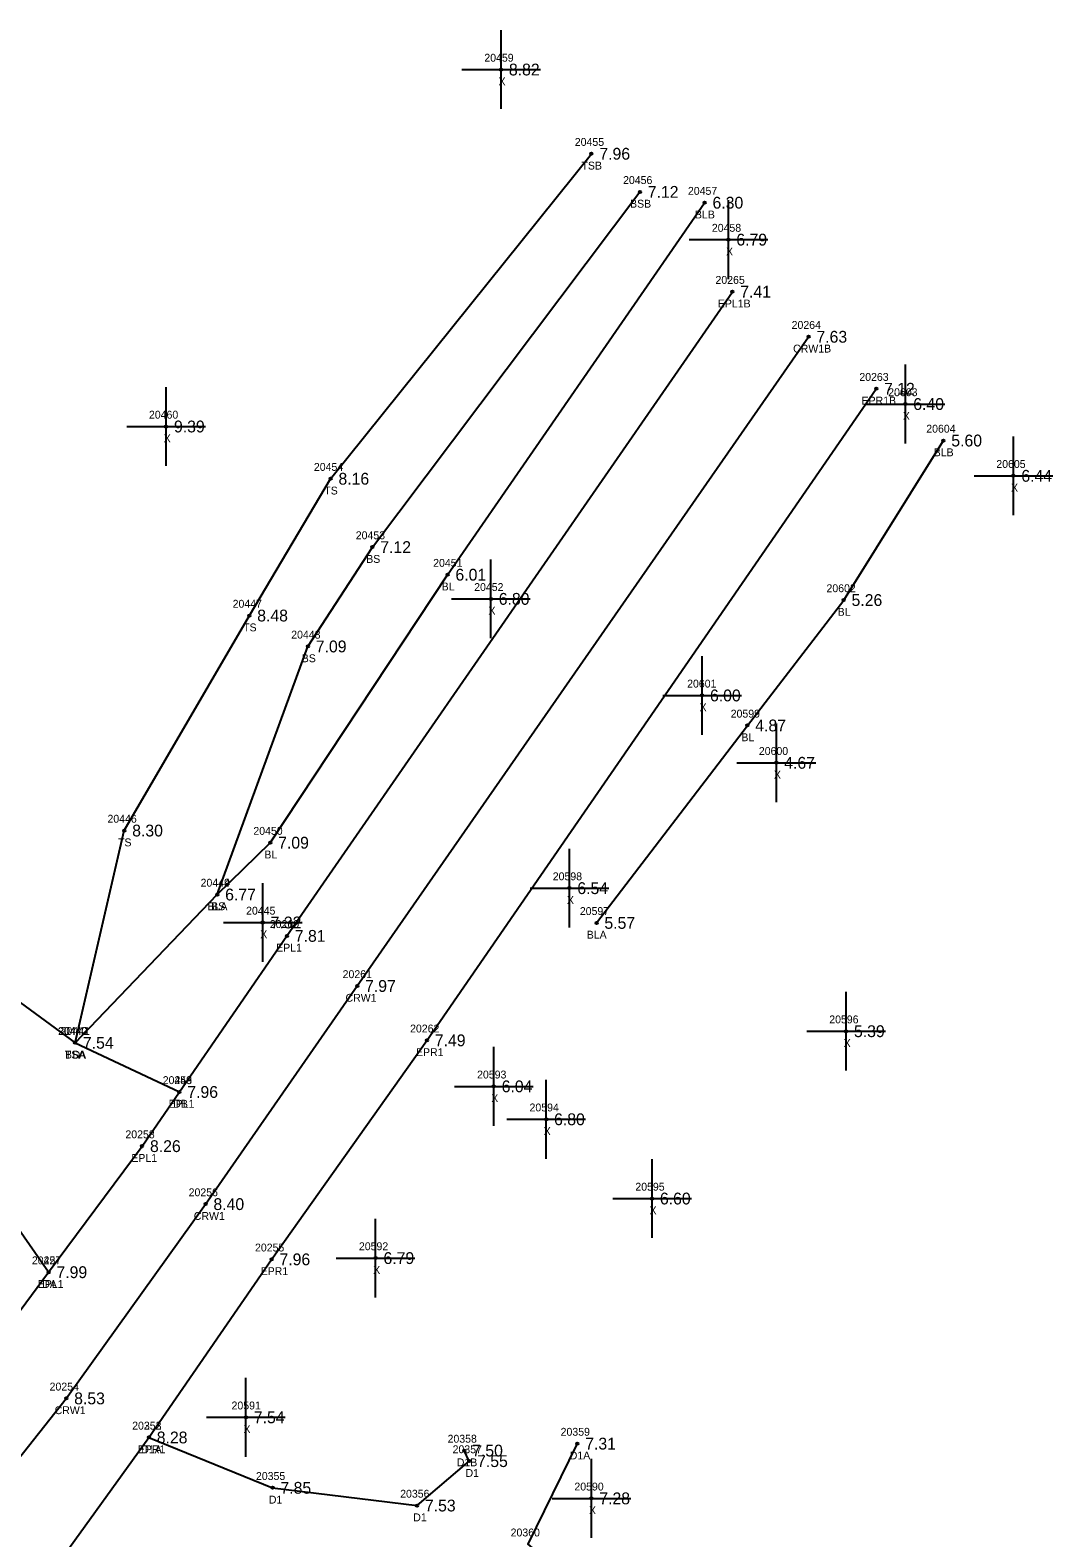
# Model space of a CAD drawing. Extents: x 2608745 to 2610333, y 641917 to 643463.
# Drawn here: x 2609097 to 2609226.9, y 643149.1 to 643340.5 of the extents above; entities that cross this region are included whole.
import ezdxf

# ---------------------------------------------------------------- set-up
doc = ezdxf.new("R2010")
doc.units = 0
for name, color, linetype in [('RD_DTM_BkLn1', 7, 'Continuous'), ('RD_DTM_BkLn2', 7, 'Continuous'), ('RD_DTM_BkLn_txCode', 7, 'Continuous'), ('RD_EX_Driveway', 7, 'Continuous'), ('RD_EX_Driveway_txCode', 7, 'Continuous'), ('RD_EX_Misc', 7, 'Continuous'), ('RD_EX_Misc_txCode', 7, 'Continuous'), ('RD_EX_Road', 7, 'Continuous'), ('RD_EX_Road_txCode', 7, 'Continuous'), ('RD_EX_TX_Driveway_ELEV', 7, 'Continuous'), ('RD_EX_TX_Misc_ELEV', 7, 'Continuous'), ('RD_EX_TX_Road_ELEV', 7, 'Continuous'), ('RD_HC_Survey_ELEV', 7, 'Continuous'), ('RD_HC_Survey_txCode', 7, 'Continuous'), ('RD_SMD_Locator', 7, 'Continuous')]:
    doc.layers.add(name, color=color, linetype=linetype)

msp = doc.modelspace()

# ---------------------------------------------------------------- linework, layer by layer
at = {"layer": 'RD_DTM_BkLn1'}
for points in [[(2609120.73, 643230.74), (2609127.46, 643237.32), (2609149.98, 643271.34), (2609182.63, 643318.56)], [(2609077.75, 643138.13), (2609090.47, 643152.84), (2609101.55, 643166.78), (2609119.24, 643191.44), (2609138.5, 643219.13), (2609195.83, 643301.54)], [(2609168.9, 643227.14), (2609188.06, 643252.2), (2609200.29, 643268.12), (2609212.96, 643288.37)]]:
    msp.add_lwpolyline(points, dxfattribs=at)
at = {"layer": 'RD_DTM_BkLn2'}
for points in [[(2609102.66, 643211.92), (2609108.92, 643238.86), (2609124.8, 643266.15), (2609135.12, 643283.52), (2609168.26, 643324.77)], [(2609102.66, 643211.92), (2609120.73, 643230.74), (2609132.24, 643262.23), (2609140.43, 643274.84), (2609174.41, 643319.93)]]:
    msp.add_lwpolyline(points, dxfattribs=at)
at = {"layer": 'RD_EX_Driveway'}
for points in [[(2609073.95, 643234.64), (2609091.86, 643219.81), (2609102.66, 643211.92), (2609115.92, 643205.68)], [(2609099.3, 643182.8), (2609091.35, 643194.2), (2609086.91, 643200.72), (2609080.98, 643209.23), (2609076.26, 643214.36)], [(2609112.04, 643161.82), (2609127.75, 643155.43), (2609146.1, 643153.18), (2609152.73, 643158.82), (2609152.1, 643160.16)], [(2609166.46, 643161.04), (2609160.17, 643148.26), (2609190.36, 643122.83), (2609213.32, 643102.87), (2609223.77, 643094.8), (2609208.75, 643077.17), (2609183.58, 643050.78)]]:
    msp.add_lwpolyline(points, dxfattribs=at)
at = {"layer": 'RD_EX_Misc'}
for p, q in [((2609156.77, 643330.46), (2609156.77, 643340.46)), ((2609151.77, 643335.46), (2609161.77, 643335.46)), ((2609185.66, 643308.87), (2609185.66, 643318.87)), ((2609180.66, 643313.87), (2609190.66, 643313.87)), ((2609208.13, 643288), (2609208.13, 643298)), ((2609114.23, 643285.15), (2609114.23, 643295.15)), ((2609203.13, 643293), (2609213.13, 643293)), ((2609109.23, 643290.15), (2609119.23, 643290.15)), ((2609221.86, 643278.89), (2609221.86, 643288.89)), ((2609216.86, 643283.89), (2609226.86, 643283.89)), ((2609155.48, 643263.27), (2609155.48, 643273.27)), ((2609150.48, 643268.27), (2609160.48, 643268.27)), ((2609182.31, 643251.01), (2609182.31, 643261.01)), ((2609177.31, 643256.01), (2609187.31, 643256.01)), ((2609191.74, 643242.46), (2609191.74, 643252.46)), ((2609186.74, 643247.46), (2609196.74, 643247.46)), ((2609165.46, 643226.55), (2609165.46, 643236.55)), ((2609126.51, 643222.19), (2609126.51, 643232.19)), ((2609160.46, 643231.55), (2609170.46, 643231.55)), ((2609121.51, 643227.19), (2609131.51, 643227.19)), ((2609200.6, 643208.39), (2609200.6, 643218.39)), ((2609195.6, 643213.39), (2609205.6, 643213.39)), ((2609155.85, 643201.39), (2609155.85, 643211.39)), ((2609150.85, 643206.39), (2609160.85, 643206.39)), ((2609162.51, 643197.21), (2609162.51, 643207.21)), ((2609157.51, 643202.21), (2609167.51, 643202.21)), ((2609175.95, 643187.15), (2609175.95, 643197.15)), ((2609170.95, 643192.15), (2609180.95, 643192.15)), ((2609140.84, 643179.59), (2609140.84, 643189.59)), ((2609135.84, 643184.59), (2609145.84, 643184.59)), ((2609124.37, 643159.38), (2609124.37, 643169.38)), ((2609119.37, 643164.38), (2609129.37, 643164.38)), ((2609168.25, 643149.09), (2609168.25, 643159.09)), ((2609163.25, 643154.09), (2609173.25, 643154.09))]:
    msp.add_line(p, q, dxfattribs=at)
at = {"layer": 'RD_EX_Road'}
for points in [[(2609058.51, 643155.46), (2609066.22, 643153.94), (2609075.62, 643155.27), (2609079.61, 643157.36), (2609086.3, 643165.29), (2609099.3, 643182.8), (2609111.18, 643198.8), (2609115.92, 643205.68), (2609129.58, 643225.49), (2609186.15, 643307.26)], [(2609096.06, 643119.37), (2609094.92, 643126.79), (2609096.26, 643135.75), (2609098.01, 643141.18), (2609100.57, 643145.92), (2609112.04, 643161.82), (2609127.63, 643184.43), (2609147.36, 643212.23), (2609204.42, 643294.94)]]:
    msp.add_lwpolyline(points, dxfattribs=at)
at = {"layer": 'RD_SMD_Locator'}
for centre in [(2609156.77, 643335.46), (2609168.26, 643324.77), (2609174.41, 643319.93), (2609182.63, 643318.56), (2609185.66, 643313.87), (2609186.15, 643307.26), (2609195.83, 643301.54), (2609204.42, 643294.94), (2609208.13, 643293), (2609114.23, 643290.15), (2609212.96, 643288.37), (2609135.12, 643283.52), (2609221.86, 643283.89), (2609140.43, 643274.84), (2609149.98, 643271.34), (2609155.48, 643268.27), (2609200.29, 643268.12), (2609124.8, 643266.15), (2609132.24, 643262.23), (2609182.31, 643256.01), (2609188.06, 643252.2), (2609191.74, 643247.46), (2609108.92, 643238.86), (2609127.46, 643237.32), (2609165.46, 643231.55), (2609120.73, 643230.74), (2609120.73, 643230.74), (2609126.51, 643227.19), (2609168.9, 643227.14), (2609129.58, 643225.49), (2609138.5, 643219.13), (2609102.66, 643211.92), (2609102.66, 643211.92), (2609102.66, 643211.92), (2609147.36, 643212.23), (2609200.6, 643213.39), (2609155.85, 643206.39), (2609115.92, 643205.68), (2609115.92, 643205.68), (2609162.51, 643202.21), (2609111.18, 643198.8), (2609119.24, 643191.44), (2609175.95, 643192.15), (2609127.63, 643184.43), (2609140.84, 643184.59), (2609099.3, 643182.8), (2609099.3, 643182.8), (2609101.55, 643166.78), (2609124.37, 643164.38), (2609112.04, 643161.82), (2609112.04, 643161.82), (2609152.1, 643160.16), (2609166.46, 643161.04), (2609152.73, 643158.82), (2609127.75, 643155.43), (2609146.1, 643153.18), (2609168.25, 643154.09)]:
    msp.add_circle(centre, 0.15, dxfattribs=at)

# ---------------------------------------------------------------- texts
at = {"layer": 'RD_DTM_BkLn_txCode'}
for s, p in [('20455', (2609166.14, 643325.77)), ('TSB', (2609166.99, 643322.77)), ('20456', (2609172.27, 643320.93)), ('BSB', (2609173.16, 643317.93)), ('20457', (2609180.51, 643319.56)), ('BLB', (2609181.4, 643316.56)), ('20604', (2609210.78, 643289.37)), ('BLB', (2609211.73, 643286.37)), ('20454', (2609133, 643284.52)), ('TS', (2609134.32, 643281.52)), ('20453', (2609138.32, 643275.84)), ('BS', (2609139.65, 643272.84)), ('20451', (2609148.15, 643272.34)), ('BL', (2609149.23, 643269.34)), ('20602', (2609198.11, 643269.12)), ('20447', (2609122.68, 643267.15)), ('BL', (2609199.53, 643266.12)), ('TS', (2609124.01, 643264.15)), ('20448', (2609130.12, 643263.23)), ('BS', (2609131.46, 643260.23)), ('20599', (2609185.94, 643253.2)), ('BL', (2609187.3, 643250.2)), ('20446', (2609106.78, 643239.86)), ('20450', (2609125.31, 643238.32)), ('TS', (2609108.12, 643236.86)), ('BL', (2609126.71, 643235.32)), ('20444', (2609118.61, 643231.74)), ('20449', (2609118.61, 643231.74)), ('BLA', (2609119.49, 643228.74)), ('BS', (2609119.95, 643228.74)), ('20597', (2609166.78, 643228.14)), ('BLA', (2609167.66, 643225.14)), ('20442', (2609100.54, 643212.92)), ('20441', (2609100.82, 643212.92)), ('TSA', (2609101.37, 643209.92)), ('BSA', (2609101.39, 643209.92))]:
    msp.add_text(s, height=1, dxfattribs=at).set_placement(p)
at = {"layer": 'RD_EX_Driveway_txCode'}
for s, p in [('20440', (2609100.5, 643212.92)), ('D', (2609102.35, 643209.92)), ('20443', (2609113.8, 643206.68)), ('DB', (2609115.14, 643203.68)), ('20427', (2609097.18, 643183.8)), ('DA', (2609098.5, 643180.8)), ('20353', (2609109.92, 643162.82)), ('20358', (2609149.98, 643161.16)), ('20359', (2609164.34, 643162.04)), ('D1A', (2609111.08, 643159.82)), ('20357', (2609150.62, 643159.82)), ('D1B', (2609151.15, 643158.16)), ('D1A', (2609165.5, 643159.04)), ('20355', (2609125.64, 643156.43)), ('D1', (2609152.26, 643156.82)), ('D1', (2609127.28, 643153.43)), ('20356', (2609143.96, 643154.18)), ('D1', (2609145.62, 643151.18)), ('20360', (2609157.99, 643149.26))]:
    msp.add_text(s, height=1, dxfattribs=at).set_placement(p)
at = {"layer": 'RD_EX_Misc_txCode'}
for s, p in [('20459', (2609154.65, 643336.46)), ('X', (2609156.45, 643333.46)), ('20458', (2609183.55, 643314.87)), ('X', (2609185.35, 643311.87)), ('20603', (2609205.95, 643294)), ('20460', (2609112.05, 643291.15)), ('X', (2609207.81, 643291)), ('X', (2609113.92, 643288.15)), ('20605', (2609219.68, 643284.89)), ('X', (2609221.55, 643281.89)), ('20452', (2609153.36, 643269.27)), ('X', (2609155.17, 643266.27)), ('20601', (2609180.41, 643257.01)), ('X', (2609181.99, 643254.01)), ('20600', (2609189.52, 643248.46)), ('X', (2609191.43, 643245.46)), ('20598', (2609163.34, 643232.55)), ('20445', (2609124.39, 643228.19)), ('X', (2609165.14, 643229.55)), ('X', (2609126.19, 643225.19)), ('20596', (2609198.46, 643214.39)), ('X', (2609200.29, 643211.39)), ('20593', (2609153.73, 643207.39)), ('X', (2609155.53, 643204.39)), ('20594', (2609160.39, 643203.21)), ('X', (2609162.19, 643200.21)), ('20595', (2609173.83, 643193.15)), ('X', (2609175.63, 643190.15)), ('20592', (2609138.72, 643185.59)), ('X', (2609140.53, 643182.59)), ('20591', (2609122.54, 643165.38)), ('X', (2609124.06, 643162.38)), ('20590', (2609166.09, 643155.09)), ('X', (2609167.94, 643152.09))]:
    msp.add_text(s, height=1, dxfattribs=at).set_placement(p)
at = {"layer": 'RD_EX_Road_txCode'}
for s, p in [('20265', (2609184.01, 643308.26)), ('EPL1B', (2609184.31, 643305.26)), ('20263', (2609202.28, 643295.94)), ('EPR1B', (2609202.56, 643292.94)), ('20260', (2609127.4, 643226.49)), ('EPL1', (2609128.21, 643223.49)), ('20262', (2609145.22, 643213.23)), ('EPR1', (2609145.97, 643210.23)), ('20259', (2609113.8, 643206.68)), ('EPL1', (2609114.55, 643203.68)), ('20258', (2609109.06, 643199.8)), ('EPL1', (2609109.81, 643196.8)), ('20255', (2609125.52, 643185.43)), ('20257', (2609097.18, 643183.8)), ('EPR1', (2609126.24, 643182.43)), ('EPL1', (2609097.93, 643180.8)), ('20252', (2609109.92, 643162.82)), ('EPR1', (2609110.65, 643159.82))]:
    msp.add_text(s, height=1, dxfattribs=at).set_placement(p)
at = {"layer": 'RD_EX_TX_Driveway_ELEV'}
for s, p in [('7.54', (2609103.66, 643211.17)), ('7.96', (2609116.92, 643204.93)), ('7.99', (2609100.3, 643182.05)), ('8.28', (2609113.04, 643161.07)), ('7.50', (2609153.1, 643159.41)), ('7.31', (2609167.46, 643160.29)), ('7.55', (2609153.73, 643158.07)), ('7.85', (2609128.75, 643154.68)), ('7.53', (2609147.1, 643152.43))]:
    msp.add_text(s, height=1.5, dxfattribs=at).set_placement(p)
at = {"layer": 'RD_EX_TX_Misc_ELEV'}
for s, p in [('8.82', (2609157.77, 643334.71)), ('7.96', (2609169.26, 643324.02)), ('7.12', (2609175.41, 643319.18)), ('6.30', (2609183.63, 643317.81)), ('6.79', (2609186.66, 643313.12)), ('6.40', (2609209.13, 643292.25)), ('9.39', (2609115.23, 643289.4)), ('5.60', (2609213.96, 643287.62)), ('6.44', (2609222.86, 643283.14)), ('8.16', (2609136.12, 643282.77)), ('7.12', (2609141.43, 643274.09)), ('6.01', (2609150.98, 643270.59)), ('6.80', (2609156.48, 643267.52)), ('5.26', (2609201.29, 643267.37)), ('8.48', (2609125.8, 643265.4)), ('7.09', (2609133.24, 643261.48)), ('6.00', (2609183.31, 643255.26)), ('4.87', (2609189.06, 643251.45)), ('4.67', (2609192.74, 643246.71)), ('8.30', (2609109.92, 643238.11)), ('7.09', (2609128.46, 643236.57)), ('6.77', (2609121.73, 643229.99)), ('6.77', (2609121.73, 643229.99)), ('6.54', (2609166.46, 643230.8)), ('7.32', (2609127.51, 643226.44)), ('5.57', (2609169.9, 643226.39)), ('5.39', (2609201.6, 643212.64)), ('7.54', (2609103.66, 643211.17)), ('7.54', (2609103.66, 643211.17)), ('6.04', (2609156.85, 643205.64)), ('6.80', (2609163.51, 643201.46)), ('6.60', (2609176.95, 643191.4)), ('6.79', (2609141.84, 643183.84)), ('7.54', (2609125.37, 643163.63)), ('7.28', (2609169.25, 643153.34))]:
    msp.add_text(s, height=1.5, dxfattribs=at).set_placement(p)
at = {"layer": 'RD_EX_TX_Road_ELEV'}
for s, p in [('7.41', (2609187.15, 643306.51)), ('7.12', (2609205.42, 643294.19)), ('7.81', (2609130.58, 643224.74)), ('7.49', (2609148.36, 643211.48)), ('7.96', (2609116.92, 643204.93)), ('8.26', (2609112.18, 643198.05)), ('7.96', (2609128.63, 643183.68)), ('7.99', (2609100.3, 643182.05)), ('8.28', (2609113.04, 643161.07))]:
    msp.add_text(s, height=1.5, dxfattribs=at).set_placement(p)
at = {"layer": 'RD_HC_Survey_ELEV'}
for s, p in [('7.63', (2609196.83, 643300.79)), ('7.97', (2609139.5, 643218.38)), ('8.40', (2609120.24, 643190.69)), ('8.53', (2609102.55, 643166.03))]:
    msp.add_text(s, height=1.5, dxfattribs=at).set_placement(p)
at = {"layer": 'RD_HC_Survey_txCode'}
for s, p in [('20264', (2609193.68, 643302.54)), ('CRW1B', (2609193.87, 643299.54)), ('20261', (2609136.65, 643220.13)), ('CRW1', (2609137.02, 643217.13)), ('20256', (2609117.09, 643192.44)), ('CRW1', (2609117.75, 643189.44)), ('20254', (2609099.43, 643167.78)), ('CRW1', (2609100.07, 643164.78))]:
    msp.add_text(s, height=1, dxfattribs=at).set_placement(p)

doc.saveas('drawing.dxf')
